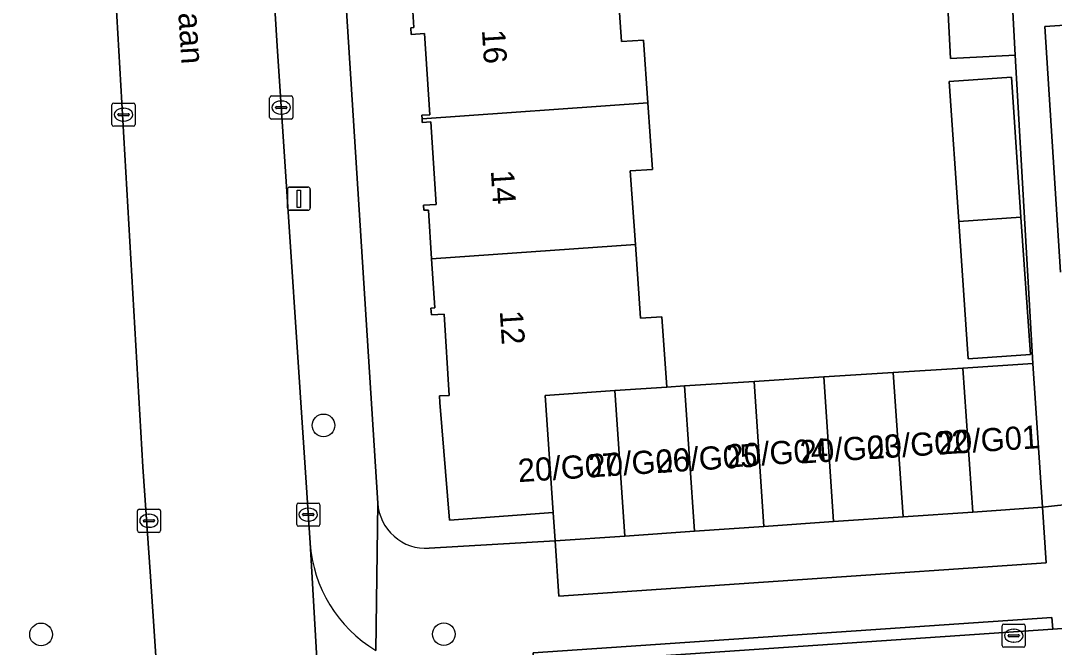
# Model space of a CAD drawing. Extents: x 159680 to 160786, y 387323 to 388340.
# Drawn here: x 160217.9 to 160262.54, y 387893.77 to 387920.82 of the extents above; entities that cross this region are included whole.
import ezdxf

# ---------------------------------------------------------------- set-up
doc = ezdxf.new("R2010")
doc.units = 0
for name, color, linetype in [('IMGEO_Boom', 7, 'Continuous'), ('IMGEO_Erf', 7, 'Continuous'), ('IMGEO_Groenvoorziening', 7, 'Continuous'), ('IMGEO_Kolk', 7, 'Continuous'), ('IMGEO_Lichtmast', 7, 'Continuous'), ('IMGEO_Openbare_ruimte_label', 7, 'Continuous'), ('IMGEO_Pand', 7, 'Continuous'), ('IMGEO_Pand_nummerreeks', 7, 'Continuous'), ('IMGEO_Parkeervlak_open', 7, 'Continuous'), ('IMGEO_Rijbaan_lokaal_open', 7, 'Continuous'), ('IMGEO_Voetpad_open', 7, 'Continuous')]:
    doc.layers.add(name, color=color, linetype=linetype)

msp = doc.modelspace()

# ---------------------------------------------------------------- linework, layer by layer
at = {"layer": 'IMGEO_Boom'}
for centre in [(160230.979, 387903.354), (160218.781, 387894.331), (160236.171, 387894.342)]:
    msp.add_circle(centre, 0.489, dxfattribs=at)
at = {"layer": 'IMGEO_Erf'}
for points in [[(160230.854, 387938.891), (160233.322, 387900)], [(160235.34, 387920.264), (160234.764, 387920.227), (160234.746, 387920.512), (160234.878, 387920.521), (160234.746, 387922.612), (160234.613, 387924.707), (160234.458, 387924.697), (160234.444, 387924.926), (160235.006, 387924.962), (160234.781, 387928.505), (160234.353, 387928.478), (160234.342, 387928.652), (160234.331, 387928.823), (160234.755, 387928.85), (160234.54, 387932.229), (160233.947, 387932.191), (160233.93, 387932.462), (160234.119, 387932.474), (160233.996, 387934.417), (160233.738, 387934.4), (160233.723, 387934.634), (160235.42, 387934.751), (160235.379, 387935.35)], [(160243.622, 387923.239), (160243.85, 387919.918), (160244.8, 387919.983), (160244.986, 387917.272), (160245.183, 387914.398), (160244.226, 387914.332), (160244.444, 387911.16), (160244.663, 387907.975), (160245.592, 387908.038), (160245.799, 387905.009), (160246.56, 387905.058), (160249.568, 387905.25), (160252.576, 387905.443), (160255.583, 387905.636), (160258.591, 387905.828), (160261.6, 387906.021), (160260.841, 387919.335), (160258.049, 387919.191), (160257.788, 387924.24)], [(160262.993, 387920.623), (160262.122, 387920.567), (160262.808, 387909.965)], [(160235.535, 387898.052), (160240.977, 387898.372), (160240.893, 387899.589), (160236.42, 387899.265), (160236.005, 387904.338), (160235.988, 387904.622), (160236.411, 387904.649), (160236.188, 387908.156), (160235.634, 387908.121), (160235.616, 387908.417), (160235.782, 387908.428), (160235.648, 387910.538), (160235.515, 387912.647), (160235.307, 387912.634), (160235.293, 387912.855), (160235.836, 387912.889), (160235.61, 387916.447), (160235.242, 387916.424), (160235.232, 387916.582), (160235.222, 387916.738), (160235.563, 387916.76), (160235.34, 387920.264)]]:
    msp.add_lwpolyline(points, dxfattribs=at)
msp.add_lwpolyline([(160258.408, 387912.148), (160257.995, 387918.192), (160260.683, 387918.382), (160261.095, 387912.337), (160261.5, 387906.41), (160258.813, 387906.226)], close=True, dxfattribs=at)
msp.add_arc((160235.398, 387900.128), 2.08, 183.5145, 273.7736, dxfattribs=at)
at = {"layer": 'IMGEO_Groenvoorziening'}
msp.add_lwpolyline([(160188.928, 387879.923), (160212.441, 387881.446), (160224.487, 387882.226), (160223.514, 387896.832), (160223.178, 387901.569), (160221.967, 387922.53)], dxfattribs=at)
at = {"layer": 'IMGEO_Kolk'}
for p, q in [((160221.919, 387917.262), (160222.771, 387917.262)), ((160228.653, 387916.643), (160228.653, 387917.495)), ((160228.728, 387917.569), (160229.58, 387917.569)), ((160229.141, 387917.349), (160229.166, 387917.349)), ((160229.654, 387917.495), (160229.654, 387916.643)), ((160221.844, 387916.336), (160221.844, 387917.188)), ((160222.103, 387916.756), (160222.103, 387916.768)), ((160222.146, 387916.805), (160222.544, 387916.805)), ((160222.332, 387917.042), (160222.357, 387917.042)), ((160222.587, 387916.768), (160222.587, 387916.756)), ((160222.845, 387917.188), (160222.845, 387916.336)), ((160228.912, 387917.063), (160228.912, 387917.075)), ((160229.35, 387917.026), (160228.952, 387917.026)), ((160228.955, 387917.112), (160229.353, 387917.112)), ((160229.164, 387916.789), (160229.139, 387916.789)), ((160229.396, 387917.075), (160229.396, 387917.063)), ((160222.541, 387916.719), (160222.143, 387916.719)), ((160222.355, 387916.482), (160222.33, 387916.482)), ((160229.58, 387916.569), (160228.728, 387916.569)), ((160222.771, 387916.262), (160221.919, 387916.262)), ((160229.819, 387899.075), (160229.819, 387899.927)), ((160229.894, 387900.001), (160230.746, 387900.001)), ((160230.82, 387899.927), (160230.82, 387899.075)), ((160222.94, 387898.81), (160222.94, 387899.662)), ((160223.015, 387899.736), (160223.867, 387899.736)), ((160223.428, 387899.516), (160223.453, 387899.516)), ((160223.941, 387899.662), (160223.941, 387898.81)), ((160230.078, 387899.495), (160230.078, 387899.507)), ((160230.516, 387899.458), (160230.118, 387899.458)), ((160230.121, 387899.544), (160230.519, 387899.544)), ((160230.307, 387899.781), (160230.332, 387899.781)), ((160230.562, 387899.507), (160230.562, 387899.495)), ((160223.199, 387899.23), (160223.199, 387899.242)), ((160223.637, 387899.193), (160223.239, 387899.193)), ((160223.242, 387899.279), (160223.64, 387899.279)), ((160223.451, 387898.956), (160223.426, 387898.956)), ((160223.683, 387899.242), (160223.683, 387899.23)), ((160230.746, 387899.001), (160229.894, 387899.001)), ((160230.33, 387899.221), (160230.305, 387899.221)), ((160223.867, 387898.736), (160223.015, 387898.736)), ((160260.281, 387893.85), (160260.281, 387894.702)), ((160260.356, 387894.776), (160261.208, 387894.776)), ((160260.769, 387894.556), (160260.794, 387894.556)), ((160261.282, 387894.702), (160261.282, 387893.85)), ((160260.54, 387894.27), (160260.54, 387894.282)), ((160260.978, 387894.233), (160260.58, 387894.233)), ((160260.583, 387894.319), (160260.981, 387894.319)), ((160260.792, 387893.996), (160260.767, 387893.996)), ((160261.024, 387894.282), (160261.024, 387894.27)), ((160261.208, 387893.776), (160260.356, 387893.776))]:
    msp.add_line(p, q, dxfattribs=at)
for points in [[(160221.919, 387917.262), (160222.771, 387917.262)], [(160228.653, 387916.643), (160228.653, 387917.495)], [(160228.728, 387917.569), (160229.58, 387917.569)], [(160229.654, 387917.495), (160229.654, 387916.643)], [(160221.844, 387916.336), (160221.844, 387917.188)], [(160222.845, 387917.188), (160222.845, 387916.336)], [(160229.58, 387916.569), (160228.728, 387916.569)], [(160222.771, 387916.262), (160221.919, 387916.262)], [(160229.819, 387899.075), (160229.819, 387899.927)], [(160229.894, 387900.001), (160230.746, 387900.001)], [(160230.82, 387899.927), (160230.82, 387899.075)], [(160222.94, 387898.81), (160222.94, 387899.662)], [(160223.015, 387899.736), (160223.867, 387899.736)], [(160223.941, 387899.662), (160223.941, 387898.81)], [(160230.746, 387899.001), (160229.894, 387899.001)], [(160223.867, 387898.736), (160223.015, 387898.736)], [(160260.281, 387893.85), (160260.281, 387894.702)], [(160260.356, 387894.776), (160261.208, 387894.776)], [(160261.282, 387894.702), (160261.282, 387893.85)], [(160261.208, 387893.776), (160260.356, 387893.776)]]:
    msp.add_lwpolyline(points, dxfattribs=at)
for centre, radius, start, end in [((160221.921, 387917.186), 0.0765, 91.552, 178.448), ((160221.921, 387917.186), 0.0765, 91.552, 178.448), ((160222.769, 387917.186), 0.0765, 1.552, 88.448), ((160222.769, 387917.186), 0.0765, 1.552, 88.448), ((160228.73, 387917.493), 0.0765, 91.552, 178.448), ((160228.73, 387917.493), 0.0765, 91.552, 178.448), ((160229.578, 387917.493), 0.0765, 1.552, 88.448), ((160229.578, 387917.493), 0.0765, 1.552, 88.448), ((160222.143, 387916.765), 0.0403, 85.8775, 175.7526), ((160222.14, 387916.755), 0.0366, 178.938, 274.7102), ((160222.544, 387916.762), 0.043, 264.8664, 352.4533), ((160222.548, 387916.767), 0.0386, 1.7309, 96.639), ((160228.952, 387917.072), 0.0403, 85.8775, 175.7526), ((160228.949, 387917.062), 0.0366, 178.938, 274.7102), ((160229.353, 387917.069), 0.043, 264.8664, 352.4533), ((160229.357, 387917.074), 0.0386, 1.7309, 96.639), ((160221.921, 387916.338), 0.0765, 181.552, 268.448), ((160221.921, 387916.338), 0.0765, 181.552, 268.448), ((160222.769, 387916.338), 0.0765, 271.552, 358.448), ((160222.769, 387916.338), 0.0765, 271.552, 358.448), ((160228.73, 387916.645), 0.0765, 181.552, 268.448), ((160228.73, 387916.645), 0.0765, 181.552, 268.448), ((160229.578, 387916.645), 0.0765, 271.552, 358.448), ((160229.578, 387916.645), 0.0765, 271.552, 358.448), ((160229.896, 387899.925), 0.0765, 91.552, 178.448), ((160229.896, 387899.925), 0.0765, 91.552, 178.448), ((160230.744, 387899.925), 0.0765, 1.552, 88.448), ((160230.744, 387899.925), 0.0765, 1.552, 88.448), ((160223.017, 387899.66), 0.0765, 91.552, 178.448), ((160223.017, 387899.66), 0.0765, 91.552, 178.448), ((160223.865, 387899.66), 0.0765, 1.552, 88.448), ((160223.865, 387899.66), 0.0765, 1.552, 88.448), ((160230.118, 387899.504), 0.0403, 85.8775, 175.7526), ((160230.115, 387899.494), 0.0366, 178.938, 274.7102), ((160230.519, 387899.501), 0.043, 264.8664, 352.4533), ((160230.523, 387899.506), 0.0386, 1.7309, 96.639), ((160223.239, 387899.239), 0.0403, 85.8775, 175.7526), ((160223.236, 387899.229), 0.0366, 178.938, 274.7102), ((160223.64, 387899.236), 0.043, 264.8664, 352.4533), ((160223.644, 387899.241), 0.0386, 1.7309, 96.639), ((160229.896, 387899.077), 0.0765, 181.552, 268.448), ((160229.896, 387899.077), 0.0765, 181.552, 268.448), ((160230.744, 387899.077), 0.0765, 271.552, 358.448), ((160230.744, 387899.077), 0.0765, 271.552, 358.448), ((160223.017, 387898.812), 0.0765, 181.552, 268.448), ((160223.017, 387898.812), 0.0765, 181.552, 268.448), ((160223.865, 387898.812), 0.0765, 271.552, 358.448), ((160223.865, 387898.812), 0.0765, 271.552, 358.448), ((160260.358, 387894.7), 0.0765, 91.552, 178.448), ((160260.358, 387894.7), 0.0765, 91.552, 178.448), ((160261.206, 387894.7), 0.0765, 1.552, 88.448), ((160261.206, 387894.7), 0.0765, 1.552, 88.448), ((160260.58, 387894.279), 0.0403, 85.8775, 175.7526), ((160260.577, 387894.269), 0.0366, 178.938, 274.7102), ((160260.981, 387894.276), 0.043, 264.8664, 352.4533), ((160260.985, 387894.281), 0.0386, 1.7309, 96.639), ((160260.358, 387893.852), 0.0765, 181.552, 268.448), ((160260.358, 387893.852), 0.0765, 181.552, 268.448), ((160261.206, 387893.852), 0.0765, 271.552, 358.448), ((160261.206, 387893.852), 0.0765, 271.552, 358.448)]:
    msp.add_arc(centre, radius, start, end, dxfattribs=at)
for centre, major_axis, ratio, start_param, end_param in [((160229.14, 387917.069), (-0.387, 0.002), 0.722429, 4.712389, 7.853982), ((160229.165, 387917.069), (-0.39, 0.002), 0.717154, 1.570796, 4.712389), ((160222.331, 387916.762), (-0.387, 0.002), 0.722429, 4.712389, 7.853982), ((160222.356, 387916.762), (-0.39, 0.002), 0.717154, 1.570796, 4.712389), ((160223.427, 387899.236), (-0.387, 0.002), 0.722429, 4.712389, 7.853982), ((160223.452, 387899.236), (-0.39, 0.002), 0.717154, 1.570796, 4.712389), ((160230.306, 387899.501), (-0.387, 0.002), 0.722429, 4.712389, 7.853982), ((160230.331, 387899.501), (-0.39, 0.002), 0.717154, 1.570796, 4.712389), ((160260.768, 387894.276), (-0.387, 0.002), 0.722429, 4.712389, 7.853982), ((160260.793, 387894.276), (-0.39, 0.002), 0.717154, 1.570796, 4.712389)]:
    msp.add_ellipse(centre, major_axis=major_axis, ratio=ratio, start_param=start_param, end_param=end_param, dxfattribs=at)
at = {"layer": 'IMGEO_Lichtmast'}
for p, q in [((160229.516, 387913.635), (160230.306, 387913.635)), ((160230.306, 387913.635), (160229.516, 387913.635)), ((160229.416, 387912.735), (160229.416, 387913.535)), ((160229.416, 387913.535), (160229.416, 387912.735)), ((160230.406, 387913.535), (160230.406, 387912.735)), ((160230.406, 387912.735), (160230.406, 387913.535)), ((160230.306, 387912.635), (160229.516, 387912.635)), ((160229.516, 387912.635), (160230.306, 387912.635))]:
    msp.add_line(p, q, dxfattribs=at)
msp.add_lwpolyline([(160229.836, 387913.51), (160229.986, 387913.51), (160229.986, 387912.76), (160229.836, 387912.76), (160229.836, 387913.51)], dxfattribs=at)
for centre, start, end in [((160229.516, 387913.535), 90, 180), ((160229.516, 387913.535), 90, 180), ((160230.306, 387913.535), 0, 90), ((160230.306, 387913.535), 360, 90), ((160229.516, 387912.735), 180, 270), ((160229.516, 387912.735), 180, 270), ((160230.306, 387912.735), 270, 0), ((160230.306, 387912.735), 270, 0)]:
    msp.add_arc(centre, 0.1, start, end, dxfattribs=at)
at = {"layer": 'IMGEO_Pand'}
for points in [[(160258.049, 387919.191), (160260.841, 387919.335), (160260.577, 387924.437), (160257.788, 387924.24)], [(160234.746, 387922.612), (160234.878, 387920.521), (160234.746, 387920.512), (160234.764, 387920.227), (160235.34, 387920.264), (160235.563, 387916.76), (160235.222, 387916.738), (160235.232, 387916.582), (160244.986, 387917.272), (160244.8, 387919.983), (160243.85, 387919.918), (160243.622, 387923.239)], [(160258.408, 387912.148), (160261.095, 387912.337), (160260.683, 387918.382), (160257.995, 387918.192)], [(160244.444, 387911.16), (160244.226, 387914.332), (160245.183, 387914.398), (160244.986, 387917.272), (160235.232, 387916.582), (160235.242, 387916.424), (160235.61, 387916.447), (160235.836, 387912.889), (160235.293, 387912.855), (160235.307, 387912.634), (160235.515, 387912.647), (160235.648, 387910.538)], [(160261.095, 387912.337), (160258.408, 387912.148), (160258.813, 387906.226), (160261.5, 387906.41)], [(160245.592, 387908.038), (160244.663, 387907.975), (160244.444, 387911.16), (160235.648, 387910.538), (160235.782, 387908.428), (160235.616, 387908.417), (160235.634, 387908.121), (160236.188, 387908.156), (160236.411, 387904.649), (160235.988, 387904.622), (160236.005, 387904.338), (160236.42, 387899.265), (160240.893, 387899.589), (160240.546, 387904.649), (160243.553, 387904.855), (160245.799, 387905.009)], [(160256.011, 387899.404), (160255.583, 387905.636), (160252.576, 387905.443), (160253.004, 387899.198)], [(160259.018, 387899.611), (160258.591, 387905.828), (160255.583, 387905.636), (160256.011, 387899.404)], [(160262.025, 387899.817), (160261.6, 387906.021), (160258.591, 387905.828), (160259.018, 387899.611)], [(160249.998, 387898.991), (160249.568, 387905.25), (160246.56, 387905.058), (160246.991, 387898.785)], [(160253.004, 387899.198), (160252.576, 387905.443), (160249.568, 387905.25), (160249.998, 387898.991)], [(160243.553, 387904.855), (160240.546, 387904.649), (160240.893, 387899.589), (160240.977, 387898.372), (160243.984, 387898.578)], [(160246.991, 387898.785), (160246.56, 387905.058), (160245.799, 387905.009), (160243.553, 387904.855), (160243.984, 387898.578)]]:
    msp.add_lwpolyline(points, close=True, dxfattribs=at)
at = {"layer": 'IMGEO_Parkeervlak_open'}
msp.add_lwpolyline([(160240.977, 387898.372), (160241.141, 387895.981), (160262.189, 387897.425), (160262.025, 387899.817), (160259.018, 387899.611), (160256.011, 387899.404), (160253.004, 387899.198), (160249.998, 387898.991), (160246.991, 387898.785), (160243.984, 387898.578)], close=True, dxfattribs=at)
at = {"layer": 'IMGEO_Rijbaan_lokaal_open'}
msp.add_lwpolyline([(160230.401, 387898.277), (160228.977, 387919.718), (160228.555, 387926.551), (160221.76, 387926.12), (160221.967, 387922.53), (160223.178, 387901.569), (160223.514, 387896.832), (160224.487, 387882.226), (160224.641, 387879.714), (160225.358, 387868.002), (160232.194, 387868.435), (160231.435, 387880.242)], close=True, dxfattribs=at)
for points in [[(160350.858, 387900.194), (160349.167, 387900.085), (160346.459, 387899.91), (160346.406, 387899.907), (160325.275, 387898.544), (160325.222, 387898.541), (160306.069, 387897.305), (160271.708, 387895.221), (160268.249, 387894.972), (160262.473, 387894.557), (160240.065, 387893.034), (160236.587, 387892.825)], [(160230.401, 387898.277), (160231.435, 387880.242)]]:
    msp.add_lwpolyline(points, dxfattribs=at)
msp.add_arc((160236.239, 387898.665), 5.851, 183.8029, 239.1302, dxfattribs=at)
at = {"layer": 'IMGEO_Voetpad_open'}
for points in [[(160263.152, 387922.452), (160262.004, 387922.386), (160261.374, 387932.63), (160261.017, 387938.158), (160260.721, 387942.727), (160259.328, 387942.626), (160259.758, 387936.359), (160259.223, 387936.322), (160259.289, 387935.042), (160260.027, 387935.08), (160260.265, 387930.487), (160260.339, 387929.05), (160260.577, 387924.437), (160260.841, 387919.335), (160261.6, 387906.021), (160262.025, 387899.817), (160263.462, 387899.984)], [(160227.701, 387940.407), (160227.707, 387940.29), (160228.383, 387929.335), (160228.555, 387926.551), (160228.977, 387919.718), (160230.401, 387898.277)], [(160233.237, 387893.643), (160233.322, 387900), (160230.854, 387938.891)], [(160262.808, 387909.965), (160262.122, 387920.567), (160262.993, 387920.623)], [(160233.322, 387900), (160233.237, 387893.643)], [(160263.483, 387899.665), (160263.462, 387899.984), (160262.025, 387899.817), (160262.189, 387897.425), (160241.141, 387895.981), (160240.977, 387898.372), (160235.535, 387898.052)], [(160236.587, 387892.825), (160240.065, 387893.034), (160240.035, 387893.533), (160262.433, 387895.065), (160262.473, 387894.557), (160268.249, 387894.972), (160271.708, 387895.221), (160306.069, 387897.305)]]:
    msp.add_lwpolyline(points, dxfattribs=at)
msp.add_lwpolyline([(160262.473, 387894.557), (160262.433, 387895.065), (160240.035, 387893.533), (160240.065, 387893.034)], close=True, dxfattribs=at)
for centre, radius, start, end in [((160235.398, 387900.128), 2.08, 183.5145, 273.7736), ((160236.239, 387898.665), 5.851, 183.8029, 239.1302)]:
    msp.add_arc(centre, radius, start, end, dxfattribs=at)

# ---------------------------------------------------------------- texts
at = {"layer": 'IMGEO_Openbare_ruimte_label'}
msp.add_text('Flevolandlaan', height=1, rotation=273.6121, dxfattribs=at).set_placement((160224.325, 387927.231))
at = {"layer": 'IMGEO_Pand_nummerreeks'}
for s, rotation, p in [('16', 273.6407, (160237.817, 387920.413)), ('14', 273.6407, (160238.203, 387914.349)), ('12', 273.6407, (160238.589, 387908.288)), ('20/G03', 3.6988, (160251.577, 387901.703)), ('20/G02', 3.6988, (160254.492, 387901.892)), ('20/G01', 3.6988, (160257.53, 387902.088)), ('20/G05', 3.6988, (160245.358, 387901.292)), ('20/G04', 3.6988, (160248.412, 387901.529)), ('20/G07', 3.6988, (160239.402, 387900.901)), ('20/G06', 3.6988, (160242.456, 387901.105))]:
    msp.add_text(s, height=1, rotation=rotation, dxfattribs=at).set_placement(p)

doc.saveas('drawing.dxf')
